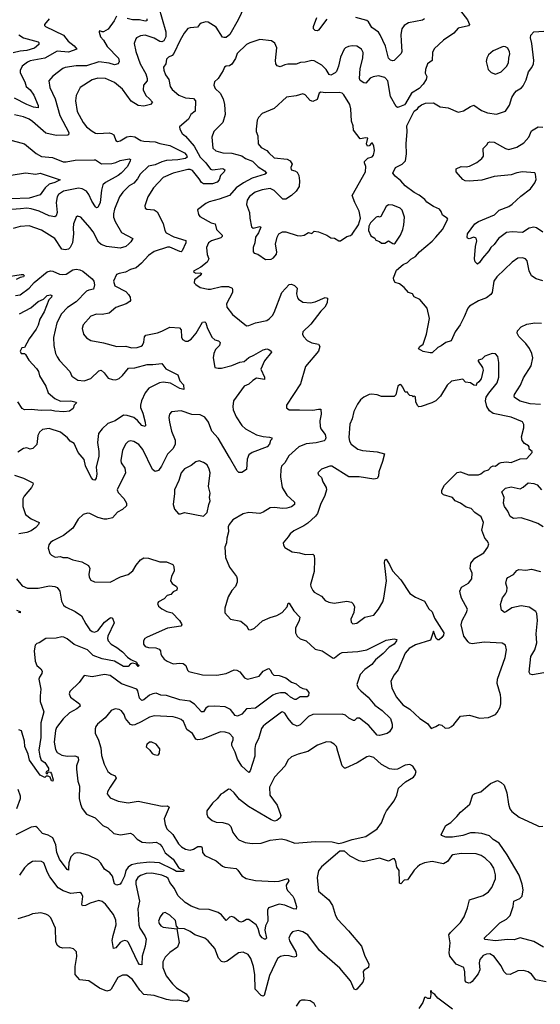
# Model space of a CAD drawing. Extents: x 1771496 to 1971148, y 471553 to 643630.
# Tile 491 of 656: x 1830952 to 1835574, y 616328 to 625066. Entities that reach past the tile are written whole.
import ezdxf

# ---------------------------------------------------------------- set-up
doc = ezdxf.new("R2010")
doc.units = 0

msp = doc.modelspace()

# ---------------------------------------------------------------- linework, layer by layer
at = {"layer": '0CON10XD'}
for points in [[(1832183.3, 625185), (1832248.7, 624958.7), (1832249.6, 624915), (1832232.5, 624877.5), (1832215, 624868.8), (1832195, 624872), (1832145, 624901.6), (1832065, 624930.4), (1832025, 624923.1), (1831988.8, 624905), (1831983.2, 624896.8), (1831968.9, 624855), (1831982.5, 624785), (1832023.1, 624675), (1832070.8, 624585), (1832084.5, 624545), (1832084.4, 624525), (1832051.2, 624485), (1832049.7, 624445), (1832072.1, 624395), (1832104.6, 624364.6), (1832132, 624335), (1832114.3, 624315), (1832055, 624297.6), (1832005, 624304.6), (1831943.1, 624343.1), (1831865, 624450.5), (1831795, 624510.4), (1831715, 624543.8), (1831645, 624546.5), (1831595, 624531.5), (1831489.2, 624465), (1831454.4, 624395), (1831447.5, 624345), (1831462.6, 624252.6), (1831515.5, 624155), (1831545, 624114.4), (1831596.3, 624076.3), (1831625, 624060), (1831645, 624056.5), (1831745, 624060.9), (1831766.9, 624056.9), (1831787.1, 624045), (1831805.8, 623995.8), (1831820, 623985), (1831845, 623990.8), (1831904.6, 624025.4), (1831935, 624032.7), (1831975, 624025.5), (1832028, 623995), (1832055, 623987.7), (1832155, 623983.8), (1832195, 623966.8), (1832285, 623950.9), (1832415.2, 623885.1), (1832432.9, 623865), (1832437.7, 623845), (1832424.1, 623835.9), (1832355, 623824), (1832255, 623815.7), (1832215, 623805.7), (1832155, 623778.4), (1832095, 623765.4), (1832020.5, 623695), (1831996.6, 623653.4), (1831965, 623615.7), (1831925, 623592.5), (1831868.9, 623535), (1831839.5, 623495), (1831792.5, 623385), (1831783.7, 623343.7), (1831785.4, 623315.4), (1831798.5, 623275), (1831855, 623178.1), (1831956.7, 623125), (1831940, 623095), (1831922.2, 623077.8), (1831895, 623053.1), (1831845, 623039.1), (1831723, 623053), (1831675, 623070.6), (1831652, 623092), (1831603.5, 623185), (1831575, 623222.9), (1831495.4, 623315.4), (1831465, 623324), (1831452.5, 623315), (1831429.4, 623255), (1831425.6, 623215), (1831430, 623165), (1831420, 623085), (1831401.4, 623045), (1831385, 623030.8), (1831355, 623024.3), (1831325, 623028.8), (1831264.4, 623125), (1831145, 623197.1), (1831035, 623235.8), (1830955, 623231.9), (1830895.6, 623214.4)], [(1832945, 625177.5), (1832890.8, 625065), (1832817.8, 624935), (1832785, 624908.9), (1832765, 624907.1), (1832752.6, 624912.6), (1832695, 625001.1), (1832625, 625045.6), (1832605, 625047.5), (1832564.4, 625035.6), (1832548.8, 625025), (1832531.2, 624998.8), (1832465, 624995.6), (1832445, 624988.6), (1832413, 624947), (1832378.2, 624885), (1832320.6, 624765), (1832305, 624750), (1832274, 624735), (1832256, 624715), (1832249.2, 624675), (1832230, 624645), (1832230.6, 624619.4), (1832247.2, 624577.2), (1832276.7, 624535), (1832287.3, 624475), (1832305, 624446.4), (1832365, 624396.5), (1832425, 624371.5), (1832495, 624365.6), (1832511.4, 624345), (1832510.8, 624255), (1832471.2, 624225), (1832450.8, 624185), (1832371.2, 624115), (1832372.5, 624095), (1832394, 624055), (1832422.6, 624032.6), (1832501.8, 623945), (1832553.8, 623845), (1832606, 623795), (1832645, 623740.9), (1832665, 623733.9), (1832755, 623745.5), (1832772, 623735), (1832767.5, 623715), (1832736.2, 623685), (1832724.2, 623645.8), (1832703.8, 623625), (1832665, 623611.1), (1832585, 623610), (1832565, 623621.4), (1832546.2, 623655), (1832485, 623726.7), (1832465, 623737.9), (1832445, 623737.3), (1832315, 623704.5), (1832225.8, 623665), (1832140, 623575), (1832090, 623495), (1832063.8, 623415), (1832067.5, 623395), (1832080, 623385), (1832145, 623378), (1832171.3, 623361.3), (1832227, 623257), (1832240.5, 623195), (1832253.1, 623175), (1832319.1, 623139.1), (1832425.8, 623105.8), (1832427.1, 623085), (1832395.4, 623014.6), (1832385, 623007.1), (1832375, 623008.5), (1832285, 623046.8), (1832265, 623048.6), (1832145, 623010.5), (1832097.1, 622975), (1832034.8, 622905.2), (1831985.3, 622864.7), (1831935, 622848.1), (1831890, 622825), (1831835, 622815.3), (1831812, 622805), (1831784.2, 622745), (1831798, 622705), (1831893.1, 622653.1), (1831918.8, 622628.8), (1831933.2, 622603.2), (1831936.7, 622575), (1831931.2, 622565), (1831895.9, 622544.1), (1831805, 622512.7), (1831745, 622462.2), (1831685, 622451.4), (1831635, 622454), (1831585, 622434), (1831515, 622357.5), (1831506, 622325), (1831520, 622275), (1831545, 622243.3), (1831585, 622218.8), (1831695, 622198), (1831815.8, 622165.8), (1831895, 622167.8), (1831945, 622155.7), (1831994.1, 622155.9), (1832031.2, 622168.8), (1832041.7, 622178.3), (1832055.5, 622204.5), (1832059.1, 622250.9), (1832073.3, 622266.7), (1832175, 622286.7), (1832215, 622302.2), (1832285, 622336.5), (1832371.4, 622331.4), (1832384.3, 622315), (1832388, 622248), (1832397.7, 622227.7), (1832425, 622212), (1832443.9, 622213.9), (1832475, 622232), (1832519.5, 622285), (1832575, 622382), (1832595, 622386.2), (1832605.9, 622375.9), (1832616.9, 622335), (1832657.5, 622247.5), (1832685, 622225.6), (1832716.7, 622215), (1832732.5, 622202.5), (1832727.1, 622175), (1832690.9, 622139.1), (1832675.6, 622104.4), (1832669.2, 622065), (1832685, 621981.2), (1832712.7, 621972.7), (1832745, 621974.4), (1832835, 621997.9), (1832905, 622027.7), (1832945, 622033.8), (1832985, 622068), (1833031.8, 622088.2), (1833115, 622136.9), (1833145, 622144.2), (1833165, 622140), (1833185.8, 622125.8), (1833186.7, 622115), (1833125, 622038.1), (1833092.7, 621965), (1833124, 621895), (1833125.9, 621874.1), (1833055, 621884.4), (1833020.8, 621865), (1832985, 621831.9), (1832945, 621814.4), (1832850, 621685), (1832843.5, 621635), (1832848.2, 621605), (1832872.4, 621542.4), (1832925.5, 621465.5), (1832956.6, 621436.6), (1833055, 621380.8), (1833115, 621366), (1833171.2, 621361.2), (1833190, 621355), (1833190, 621345), (1833178.3, 621331.7), (1833171.2, 621298.8), (1833148, 621275), (1833016, 621225), (1832987.5, 621205), (1832970.6, 621165), (1832966.7, 621075), (1832925, 621046.7), (1832898.3, 621048.3), (1832883.2, 621063.2), (1832815, 621182), (1832712.6, 621352.6), (1832657.9, 621415), (1832628.7, 621495), (1832595, 621538.1), (1832555, 621559.1), (1832481.3, 621561.3), (1832385, 621594.3), (1832300, 621585), (1832282, 621565), (1832276, 621535), (1832280.8, 621495), (1832298.6, 621415), (1832333.1, 621335), (1832333.5, 621295), (1832312, 621258), (1832265, 621210.8), (1832211.5, 621105), (1832183.8, 621065), (1832155, 621057.1), (1832131.9, 621075), (1832045, 621251.2), (1832010.8, 621295), (1831965, 621322.5), (1831935, 621327.5), (1831915, 621323.8), (1831895, 621303.3), (1831865, 621247.5), (1831848.6, 621155), (1831854.4, 621135), (1831885.7, 621085), (1831891.9, 621045), (1831816.7, 620895), (1831825, 620869.2), (1831876.9, 620816.9), (1831898.9, 620775), (1831899.1, 620750.9), (1831865, 620718.6), (1831821.4, 620695), (1831775, 620646.9), (1831725, 620633.3), (1831702.6, 620632.6), (1831645, 620650), (1831575, 620684), (1831555, 620688), (1831515, 620676), (1831471.2, 620635), (1831425, 620552.5), (1831340.8, 620489.2), (1831245, 620442), (1831225, 620426), (1831210, 620405), (1831206.2, 620375), (1831220.5, 620330.5), (1831233.3, 620315), (1831266, 620296), (1831315, 620301.2), (1831335, 620293.3), (1831377.5, 620295), (1831424.3, 620274.3), (1831505, 620254.4), (1831563.3, 620223.3), (1831574.3, 620195), (1831565.8, 620145), (1831567.7, 620117.7), (1831582.3, 620092.3), (1831615, 620078), (1831755, 620074.4), (1831848, 620122), (1831915, 620143.5), (1831955.7, 620175), (1831985.8, 620225), (1832025, 620273.8), (1832055, 620292), (1832095, 620288.6), (1832195, 620255.8), (1832255, 620256.2), (1832311.2, 620231.2), (1832321.2, 620215), (1832322, 620175), (1832300, 620125), (1832290.8, 620085), (1832305, 620064), (1832345, 620036.7), (1832350, 620025), (1832345.9, 620004.1), (1832315, 619988.8), (1832293.5, 619966.5), (1832260, 619955), (1832234.2, 619925.8), (1832185, 619901.2), (1832176, 619885), (1832183.1, 619863.1), (1832215, 619836.7), (1832257.5, 619815), (1832305, 619801.2), (1832370.8, 619735), (1832390, 619705), (1832391.2, 619695), (1832382.5, 619685), (1832265, 619666.2), (1832083.2, 619586.8), (1832063.8, 619575), (1832051.2, 619555), (1832052, 619525), (1832065, 619504), (1832094.2, 619494.2), (1832161.7, 619491.7), (1832189.3, 619479.3), (1832202, 619465), (1832205.7, 619435), (1832215.7, 619415), (1832235, 619391.4), (1832260, 619375), (1832315, 619350.6), (1832375, 619357.1), (1832402.2, 619352.2), (1832426.1, 619336.1), (1832442.2, 619295), (1832455, 619282.5), (1832575, 619253.2), (1832701.5, 619248.5), (1832785, 619263.2), (1832854.7, 619295.3), (1832880, 619295), (1832905, 619278.9), (1832949.2, 619225), (1832975, 619214.4), (1833078.3, 619241.7), (1833114.1, 619285.9), (1833155, 619306.7), (1833165, 619307.5), (1833175.7, 619295.7), (1833193.4, 619263.4), (1833208.7, 619248.7), (1833255, 619245.6), (1833315.8, 619225.8), (1833365, 619188), (1833405, 619171.2), (1833435, 619146.2), (1833465, 619130), (1833495, 619123.8), (1833518, 619095), (1833516.7, 619065), (1833505, 619058), (1833442.4, 619057.6), (1833405.8, 619034.2), (1833395, 619033.9), (1833355, 619052.7), (1833329, 619079), (1833305, 619091.6), (1833267.3, 619092.7), (1833225, 619083.4), (1833199.3, 619070.7), (1833045, 618957.1), (1832965, 618949.4), (1832925, 618904.4), (1832885, 618884), (1832865, 618892), (1832825, 618946), (1832775, 618968.1), (1832685, 618975.5), (1832625, 618971.9), (1832605, 618957.5), (1832585, 618924.2), (1832565, 618924.4), (1832505, 618993.1), (1832462, 619018), (1832375, 619031.3), (1832255, 619069.7), (1832205, 619071.8), (1832165, 619088.2), (1832135, 619084.6), (1832105, 619071.5), (1832055, 619031.4), (1832035, 619025.8), (1832015, 619046.2), (1832000.7, 619110.7), (1831992, 619125), (1831855, 619173.3), (1831755, 619247.5), (1831705, 619255.5), (1831595, 619235.6), (1831525, 619246.7), (1831480, 619185), (1831396.7, 619105), (1831391.2, 619085), (1831403.3, 619055), (1831484, 618995), (1831488.6, 618975), (1831460.9, 618949.1), (1831395, 618914.4), (1831338.1, 618861.9), (1831277.5, 618785), (1831269.1, 618759.1), (1831258.5, 618655), (1831269.1, 618589.1), (1831284, 618564), (1831325, 618538.5), (1831375, 618530.8), (1831443.1, 618533.1), (1831465, 618525.8), (1831471.4, 618515), (1831473.3, 618495), (1831457.5, 618445), (1831455.6, 618415), (1831467.9, 618307.9), (1831482.5, 618265), (1831480.9, 618155), (1831491.1, 618105), (1831507.3, 618065), (1831544.4, 618014.4), (1831622.8, 617982.8), (1831689.1, 617915), (1831733.5, 617893.5), (1831789.2, 617845), (1831848.5, 617831.5), (1831936.9, 617846.9), (1831956.7, 617836.7), (1831996.2, 617795), (1832038.3, 617768.3), (1832105, 617760.5), (1832165, 617767.5), (1832195, 617750.9), (1832215.7, 617725.7), (1832242.6, 617672.6), (1832314.2, 617615), (1832361.5, 617541.5), (1832379.5, 617529.5), (1832406.7, 617525), (1832410, 617515), (1832405, 617507.5), (1832345, 617505.6), (1832315.4, 617525.4), (1832193.6, 617583.6), (1832105, 617589.2), (1831995, 617578.2), (1831944.7, 617565.3), (1831915, 617545.5), (1831894, 617516), (1831881.6, 617465), (1831855, 617412), (1831843.3, 617395), (1831815, 617386), (1831795, 617396.7), (1831776.8, 617466.8), (1831751.2, 617495), (1831705, 617527.5), (1831671.7, 617581.7), (1831645, 617610), (1831565, 617647.9), (1831495, 617669.2), (1831465, 617672.3), (1831434.7, 617665.3), (1831405, 617635.6), (1831388.6, 617585), (1831386.4, 617533.6), (1831385, 617520), (1831375, 617524.3), (1831305, 617615.7), (1831282.9, 617675), (1831272.1, 617745), (1831245, 617804.2), (1831205, 617828.6), (1831153.4, 617843.4), (1831111.2, 617895), (1831095, 617905.8), (1831055, 617900.5), (1830917.9, 617832.1)], [(1834865, 625143.8), (1834926.4, 625065), (1834945.6, 625024.4), (1834935, 625013.1), (1834845, 624990), (1834805, 624947.3), (1834714.7, 624885.3), (1834631.2, 624808.8), (1834617.5, 624775), (1834613.1, 624705), (1834573.5, 624675), (1834553.7, 624625), (1834552.6, 624592.6), (1834566.8, 624563.2), (1834561.2, 624535), (1834535, 624493.3), (1834497.5, 624455), (1834431.2, 624415), (1834377.8, 624322.2), (1834368.2, 624311.8), (1834325, 624292.2), (1834305, 624288.6), (1834295.5, 624295.5), (1834244.6, 624384.6), (1834219.4, 624525), (1834195, 624554.3), (1834137.3, 624567.3), (1834089.5, 624560.5), (1834063.6, 624546.4), (1834025, 624504), (1834007.3, 624507.3), (1833975, 624526.7), (1833968.6, 624545), (1833973.6, 624633.6), (1833998.1, 624725), (1834000.8, 624775), (1833985, 624806.2), (1833945, 624831.2), (1833905, 624834), (1833872.5, 624827.5), (1833845, 624816.7), (1833832.5, 624805), (1833800.8, 624735), (1833782.2, 624655), (1833763.8, 624606.2), (1833754, 624595), (1833715, 624574.6), (1833698.7, 624578.7), (1833673.6, 624625), (1833635, 624663.5), (1833565, 624701.9), (1833544.2, 624704.2), (1833485, 624688.6), (1833445, 624687.5), (1833405, 624672), (1833332.5, 624672.5), (1833305, 624667.1), (1833265, 624648.6), (1833237.6, 624657.6), (1833227.1, 624675), (1833222.9, 624705), (1833235.7, 624815.7), (1833218.1, 624858.1), (1833188.3, 624878.3), (1833085, 624891.4), (1832995, 624861.9), (1832966, 624845), (1832881.9, 624765), (1832867.3, 624722.7), (1832835, 624671.2), (1832815, 624658), (1832785, 624653.8), (1832770, 624645), (1832758.8, 624615), (1832715, 624546), (1832681.2, 624515), (1832675.6, 624485), (1832688.1, 624455), (1832733, 624413), (1832757.1, 624365), (1832769.2, 624315), (1832777.5, 624225), (1832755.4, 624154.6), (1832676.2, 624075), (1832658, 624025), (1832665.5, 623925), (1832692.7, 623902.7), (1832754.2, 623884.2), (1832835, 623883.2), (1832925, 623858.9), (1832957.5, 623835), (1833019.9, 623809.9), (1833069.3, 623759.3), (1833125.6, 623725), (1833142.5, 623705), (1833132, 623695), (1833015, 623659.3), (1832940, 623620), (1832874.6, 623575), (1832815, 623507.1), (1832723, 623473), (1832635, 623450.6), (1832605, 623435.7), (1832531.7, 623378.3), (1832538.3, 623338.3), (1832550.3, 623320.3), (1832653.3, 623265), (1832686.2, 623255), (1832698.9, 623205), (1832750, 623155), (1832748.3, 623141.7), (1832738.3, 623131.7), (1832655.3, 623104.7), (1832626.9, 623085), (1832610.8, 623045), (1832616.7, 622983.3), (1832631.1, 622945), (1832617.5, 622915), (1832559.7, 622870.3), (1832493.8, 622835), (1832498.8, 622825), (1832515, 622815.8), (1832555, 622820), (1832567.5, 622815), (1832553.3, 622795), (1832502.7, 622757.3), (1832502.3, 622732.3), (1832515, 622716.7), (1832555, 622691.2), (1832624.2, 622674.2), (1832645, 622674.4), (1832745, 622699.5), (1832805, 622697.8), (1832838, 622685), (1832842.7, 622672.7), (1832840, 622645), (1832788, 622545), (1832790, 622515), (1832840.3, 622450.3), (1832965, 622348.8), (1832985, 622351.2), (1833045, 622377.5), (1833145, 622398), (1833167.9, 622412.1), (1833195, 622441.2), (1833210.7, 622469.3), (1833278.9, 622645), (1833345, 622716.5), (1833365, 622719.3), (1833392.9, 622707.1), (1833414.1, 622685), (1833408.9, 622635), (1833417.6, 622597.6), (1833425.8, 622585), (1833465, 622559.4), (1833535, 622553.3), (1833575, 622563.5), (1833665, 622602), (1833686, 622595), (1833681.4, 622555), (1833660.8, 622515), (1833625, 622480.6), (1833537.5, 622365), (1833466.7, 622295), (1833464.1, 622274.1), (1833471.2, 622255), (1833505, 622219.2), (1833545, 622198.1), (1833605, 622185.7), (1833617.1, 622165), (1833603.3, 622125), (1833490.6, 621989.4), (1833445.5, 621835), (1833321.2, 621645), (1833321.7, 621621.7), (1833344.2, 621604.2), (1833435.8, 621604.2), (1833555, 621600.8), (1833605, 621611.4), (1833625, 621610), (1833629.4, 621565), (1833616.7, 621505), (1833618.1, 621455), (1833624.7, 621434.7), (1833662.9, 621385), (1833669.2, 621355), (1833665, 621337.5), (1833655, 621330), (1833585, 621310.7), (1833495, 621301.2), (1833428.8, 621275), (1833342, 621195), (1833306, 621135), (1833276.9, 621103.1), (1833269.4, 621075), (1833268.3, 621008.3), (1833283.1, 620915), (1833325, 620845.8), (1833392.5, 620785), (1833390.8, 620765), (1833366, 620744), (1833325, 620732.1), (1833285, 620729.6), (1833215, 620737.1), (1833175, 620733.3), (1833114, 620695), (1833085, 620684.5), (1832985, 620692.5), (1832935, 620682), (1832845, 620628), (1832811.2, 620585), (1832803.8, 620565), (1832805, 620520), (1832790, 620465), (1832788, 620425), (1832774.2, 620385), (1832780, 620295), (1832815, 620207.5), (1832876.2, 620125), (1832883.6, 620103.6), (1832883.8, 620075), (1832868.8, 620035), (1832835, 620000), (1832803.8, 619945), (1832773.3, 619845), (1832773.9, 619803.9), (1832822.5, 619745), (1832915, 619730), (1832965, 619687.5), (1832982.5, 619655), (1833005, 619651.2), (1833036.7, 619665), (1833108.7, 619731.3), (1833175, 619761.9), (1833235, 619778.1), (1833283.6, 619806.4), (1833326.2, 619855), (1833335, 619887.5), (1833343, 619887), (1833385, 619820), (1833439.2, 619765), (1833434.4, 619735), (1833399.4, 619665), (1833400, 619625), (1833414, 619595), (1833443.2, 619573.2), (1833495, 619553.8), (1833575, 619481.2), (1833636.4, 619466.4), (1833735, 619399.2), (1833747.2, 619402.8), (1833790.5, 619439.5), (1833815, 619450), (1833955, 619460.5), (1834035, 619474), (1834205, 619559.2), (1834275, 619571.4), (1834300, 619565), (1834298.6, 619555), (1834275, 619525.6), (1834232.4, 619497.6), (1834179.6, 619440.4), (1834109.5, 619385), (1834077.4, 619342.6), (1834015, 619299.2), (1833975.4, 619255), (1833944.5, 619165), (1833956.4, 619135), (1833979.9, 619109.9)], [(1831811.4, 625098.6), (1831790.8, 625055), (1831736.4, 624983.6), (1831695, 624958.8), (1831685, 624957.5), (1831665, 624968.8), (1831657.5, 624965), (1831656.7, 624955), (1831669.2, 624915), (1831696.7, 624885), (1831727.7, 624827.7), (1831828.9, 624725), (1831836.7, 624695), (1831826.2, 624675), (1831795, 624664.4), (1831745, 624680.8), (1831655, 624693.4), (1831545, 624656.7), (1831453.8, 624656.2), (1831357.2, 624642.8), (1831335, 624634.3), (1831246, 624565), (1831210.8, 624525), (1831221.1, 624465), (1831268.2, 624365), (1831309.2, 624215), (1831387.5, 624065), (1831386.2, 624045), (1831377.8, 624042.2), (1831275, 624039.7), (1831185, 624060), (1831065, 624164.4), (1831035, 624183.5), (1830985, 624203.5), (1830905, 624223.3)], [(1831212.9, 625075), (1831172.5, 625025), (1831172, 625015), (1831181.2, 625005), (1831340.5, 624930.5), (1831381.5, 624875), (1831434.7, 624834.7), (1831460, 624805), (1831385, 624777.4), (1831285, 624786.7), (1831176.4, 624723.6), (1831045, 624700), (1831020.9, 624689.1), (1830975.3, 624654.7), (1830955.5, 624615), (1830956.4, 624595), (1830997.3, 624515), (1831009.5, 624475), (1831045.2, 624445.2), (1831077, 624397), (1831116.7, 624305), (1831116.7, 624285), (1831075, 624289.3), (1831015, 624312.7), (1830905, 624370.9)], [(1832080.5, 625075), (1832080, 625055), (1832065, 625053.1), (1832015, 625066.2), (1831955, 625065.4), (1831906.2, 625076.2)], [(1833679.9, 625070.1), (1833605, 624972.5), (1833595, 624967.5), (1833575, 624971.4), (1833560.8, 624985), (1833560, 625005), (1833591.4, 625085)], [(1834546.2, 625075), (1834526.8, 625063.2), (1834405, 625039.2), (1834365.6, 625014.4), (1834344.3, 624985), (1834335.7, 624935), (1834338.6, 624875), (1834343.3, 624785), (1834338.1, 624765), (1834276.3, 624703.7), (1834265, 624701.1), (1834245, 624707.8), (1834225.8, 624725), (1834200.1, 624830.1), (1834153.2, 624933.2), (1834137.7, 624955), (1834076.9, 624996.9), (1834048.1, 625048.1), (1834035, 625060.5), (1833935, 625086.4)], [(1835595, 622749.2), (1835536.1, 622766.1), (1835495, 622793.3), (1835475, 622837.5), (1835457.5, 622925), (1835443.2, 622943.2), (1835414.2, 622954.2), (1835375, 622948.6), (1835324.6, 622915.4), (1835187.1, 622785), (1835160, 622745), (1835145.5, 622645), (1835135, 622628.6), (1835095, 622598.9), (1835025, 622570), (1834945, 622522.9), (1834928.9, 622505), (1834899.1, 622429.1), (1834860.9, 622359.1), (1834816.7, 622295), (1834783.8, 622216.2), (1834735, 622202.5), (1834695, 622172), (1834665, 622158), (1834615, 622110.8), (1834595, 622109.2), (1834535, 622120.8), (1834493.8, 622145), (1834503.3, 622165), (1834532.7, 622187.3), (1834564.3, 622275), (1834590, 622415), (1834570, 622505), (1834503, 622583), (1834455, 622607.5), (1834440, 622635), (1834405, 622646.7), (1834365, 622691.2), (1834325, 622721.2), (1834284.5, 622734.5), (1834273.8, 622753.8), (1834271.3, 622775), (1834297.1, 622845), (1834355.8, 622895), (1834395, 622910.9), (1834425, 622940), (1834466.4, 622963.6), (1834500, 623005), (1834615, 623101.9), (1834645.6, 623135), (1834704.2, 623205), (1834752.5, 623295), (1834747.5, 623305), (1834705, 623332.5), (1834693.8, 623365), (1834678.8, 623385), (1834625, 623409.5), (1834567, 623447), (1834549.5, 623469.5), (1834499.1, 623509.1), (1834455, 623531.9), (1834375, 623590.8), (1834335.2, 623635.2), (1834285, 623676.7), (1834265.6, 623705), (1834289.2, 623755), (1834348.8, 623785), (1834377, 623813), (1834385.6, 623875), (1834381.5, 623965), (1834393.1, 624075), (1834388.6, 624125), (1834454.5, 624255.5), (1834484.6, 624275.4), (1834496.8, 624293.2), (1834519.7, 624310.3), (1834555, 624324.2), (1834625, 624328), (1834685, 624292), (1834755, 624283.8), (1834845, 624246.7), (1834891.7, 624258.3), (1834955, 624297.5), (1834985, 624308.8), (1835050.8, 624260.8), (1835105, 624240.4), (1835185, 624228.1), (1835265, 624254), (1835300.7, 624309.3), (1835320.8, 624375), (1835344.3, 624415), (1835362, 624435), (1835407, 624463), (1835420.2, 624479.8), (1835446.7, 624533.3), (1835467.5, 624605), (1835499.1, 624640.9), (1835514.3, 624675), (1835517.1, 624705), (1835498.8, 624855), (1835486.7, 624905), (1835489.7, 624930.3), (1835515, 624960), (1835605, 624965.6)], [(1830945, 624932.5), (1830985.3, 624905.3), (1831115, 624869.4), (1831122.9, 624862.9), (1831121.1, 624845), (1831085, 624814.2), (1831015, 624792.9), (1830955, 624788), (1830895, 624773.5)], [(1835175, 624584), (1835226, 624605), (1835275, 624651.2), (1835292, 624685), (1835292.9, 624725), (1835304.2, 624764.2), (1835301.7, 624781.7), (1835285, 624813.3), (1835265, 624826.7), (1835245, 624828), (1835155, 624789.2), (1835113.8, 624755), (1835098.8, 624725), (1835094, 624695), (1835110, 624625), (1835137.7, 624597.7), (1835175, 624584)], [(1833135, 622937.5), (1833185, 622942.5), (1833206.4, 622953.6), (1833233.3, 622985), (1833236, 623005), (1833224.1, 623074.1), (1833238, 623135), (1833253.8, 623165), (1833285, 623183.8), (1833315, 623182.5), (1833415, 623150.8), (1833445, 623147.5), (1833477.3, 623152.7), (1833515, 623176.7), (1833545, 623170), (1833565, 623190), (1833605, 623182.5), (1833680, 623155), (1833715, 623130), (1833747, 623127), (1833785, 623102.5), (1833800, 623105), (1833855, 623143.3), (1833889.7, 623150.3), (1833905, 623163.8), (1833960, 623245), (1833978, 623305), (1833966.6, 623366.6), (1833926.2, 623445), (1833904.2, 623505), (1834020.9, 623715), (1834024.7, 623764.7), (1834012.2, 623795), (1834013.2, 623806.8), (1834042.5, 623837.5), (1834081.4, 623848.6), (1834094, 623865), (1834101.2, 623905), (1834096.7, 623945), (1834085, 623970), (1834075, 623970), (1834055, 623947.5), (1834040, 623945), (1834031.2, 623965), (1834042.5, 624015), (1834025, 624019.2), (1833975, 624010), (1833916.7, 624085), (1833913.3, 624125), (1833898.1, 624165), (1833891.2, 624275), (1833883.1, 624313.1), (1833830.9, 624400.9), (1833815, 624414), (1833788.3, 624421.7), (1833665.9, 624415.9), (1833625, 624423.3), (1833610, 624415), (1833592, 624358), (1833555, 624340.8), (1833529.7, 624349.7), (1833485, 624400), (1833465, 624408), (1833405, 624391.4), (1833321.2, 624378.8), (1833212.3, 624277.7), (1833105.8, 624234.2), (1833071.2, 624198.8), (1833061.2, 624175), (1833052.5, 624095), (1833052.5, 624075), (1833065.7, 624035), (1833067.8, 623965), (1833095, 623932.9), (1833145, 623904.3), (1833165, 623884.3), (1833211.2, 623841.2), (1833328, 623828), (1833354.2, 623815), (1833371.4, 623785), (1833359.5, 623755), (1833363.1, 623735), (1833395.8, 623725.8), (1833415, 623713.3), (1833429.2, 623685), (1833435.8, 623635), (1833432.9, 623585), (1833405.3, 623545), (1833363.8, 623505), (1833315, 623472.9), (1833288.8, 623475), (1833211.3, 623551.3), (1833175, 623568.1), (1833105, 623555.5), (1833043.8, 623535), (1832992.4, 623497.6), (1832972.5, 623465), (1832966.2, 623425), (1832992.5, 623355), (1832994.3, 623305), (1833008.7, 623228.7), (1833025, 623216.9), (1833082.5, 623232.5), (1833092.5, 623225), (1833073.1, 623175), (1833046.2, 623135), (1833040, 623085), (1833023.3, 623045), (1833023.8, 623005), (1833035, 622993.3), (1833066.1, 622986.1), (1833135, 622937.5)], [(1835595, 623181.4), (1835539.2, 623219.2), (1835515, 623226.2), (1835474, 623215), (1835415, 623179.1), (1835325, 623184.5), (1835273.3, 623176.7), (1835201.9, 623125), (1835165, 623072), (1835134.4, 623045.6), (1835115.8, 623015), (1835059.7, 622950.3), (1835035, 622911.2), (1835015, 622897.5), (1834996.4, 622916.4), (1834990, 622945), (1834997.7, 623052.3), (1835008.8, 623105), (1835005, 623128), (1834985, 623135.7), (1834942, 623122), (1834926.7, 623126.7), (1834923.3, 623135), (1834928, 623165), (1834993.6, 623255), (1835025, 623274.7), (1835168, 623335), (1835207.5, 623375), (1835295, 623407.8), (1835325, 623428.5), (1835400.5, 623499.5), (1835485.5, 623565), (1835525, 623617.5), (1835536.9, 623646.9), (1835532, 623695), (1835525, 623708), (1835415, 623716), (1835365, 623707.5), (1835315, 623688.2), (1835165, 623675.2), (1835055, 623643.2), (1834945, 623632.3), (1834907.4, 623637.4), (1834887.4, 623647.4), (1834826.2, 623715), (1834826.4, 623743.6), (1834870, 623765), (1834915, 623760.5), (1834943.7, 623766.3), (1835010, 623800), (1835055, 623834), (1835069.2, 623855), (1835067, 623923), (1835098.8, 623955), (1835112.3, 623977.7), (1835126.1, 623983.9), (1835165, 623980), (1835264.1, 623924.1), (1835295, 623914), (1835364.2, 623935.8), (1835426, 623975), (1835472, 624025), (1835495, 624080), (1835555, 624116), (1835595, 624112)], [(1830853.8, 624003.8), (1830994, 623965), (1831098.6, 623878.6), (1831145, 623851.5), (1831243.8, 623843.8), (1831337.5, 623805), (1831365, 623804.5), (1831445, 623818.9), (1831612.6, 623822.6), (1831625, 623821.9), (1831678.3, 623788.3), (1831771.2, 623791.2), (1831805, 623798), (1831845, 623817.7), (1831925, 623831.2), (1831936.1, 623826.1), (1831933.8, 623815), (1831908.5, 623765), (1831851.9, 623705), (1831825, 623682.9), (1831715, 623622.7), (1831690.5, 623599.5), (1831677.3, 623555), (1831666, 623444), (1831645, 623399.2), (1831635, 623397.5), (1831625, 623405.8), (1831593.8, 623455), (1831567.4, 623515), (1831545, 623544.7), (1831506.7, 623566.7), (1831475, 623572.4), (1831342, 623545), (1831295.6, 623515), (1831283.8, 623495), (1831276.1, 623445), (1831284.7, 623355), (1831275, 623326), (1831265, 623315.8), (1831215, 623326.4), (1831125, 623366.8), (1831055, 623387.3), (1831015, 623394.7), (1830958.7, 623388.7), (1830845, 623377.8)], [(1830877.9, 623687.9), (1831005, 623706), (1831095, 623696.2), (1831135, 623704.6), (1831312.5, 623645), (1831265, 623621.9), (1831213, 623607), (1831176.9, 623573.1), (1831135, 623513.1), (1831036.8, 623483.2), (1830875, 623477.3)], [(1834275, 623076), (1834285, 623084), (1834331.5, 623155), (1834353.5, 623205), (1834363.5, 623245), (1834366.7, 623315), (1834346.9, 623375), (1834328.6, 623395), (1834265, 623419.6), (1834225, 623424.4), (1834205, 623410), (1834159.2, 623320.8), (1834145, 623313.3), (1834135, 623318.8), (1834117.5, 623315), (1834066.7, 623265), (1834051.2, 623235), (1834050, 623195), (1834068.8, 623148.8), (1834105, 623126.7), (1834115, 623110), (1834145, 623098.8), (1834165, 623083.3), (1834195, 623083.8), (1834225, 623103.8), (1834265, 623079.2), (1834275, 623076)], [(1830815, 622781.2), (1830965.7, 622805.7), (1830983.9, 622803.9), (1830991.2, 622795), (1830985.5, 622784.5), (1830955, 622777.1), (1830920.6, 622759.4)], [(1830915, 622618.9), (1830955, 622623.3), (1831035, 622684.2), (1831080, 622735), (1831195, 622828), (1831225, 622837.1), (1831245, 622835.7), (1831305, 622806.9), (1831335, 622804.3), (1831365, 622809.2), (1831424.4, 622845.6), (1831455, 622851.5), (1831485, 622847.7), (1831514, 622835), (1831595, 622768.1), (1831611.1, 622745), (1831616.3, 622713.7), (1831607.5, 622675), (1831565, 622667.3), (1831546.4, 622656.4), (1831455, 622562.9), (1831377.7, 622512.3), (1831322.2, 622455), (1831281.1, 622375), (1831253.1, 622245), (1831254.4, 622175), (1831270.5, 622105), (1831283.5, 622075), (1831305, 622042.9), (1831396, 621945), (1831415, 621903.8), (1831467.1, 621867.1), (1831525, 621861.9), (1831585, 621882.2), (1831655, 621950), (1831675, 621955.8), (1831703.4, 621933.4), (1831736.2, 621885), (1831775, 621872.2), (1831805, 621870.8), (1831835, 621883.3), (1831865, 621907.3), (1831916.9, 621973.1), (1831975, 621976), (1832083.8, 622005), (1832132.7, 622007.3)], [(1830950.8, 622455), (1831051.8, 622508.2), (1831115, 622566.5), (1831162.6, 622587.4), (1831195, 622620), (1831225, 622625.7), (1831237.3, 622617.3), (1831236, 622605), (1831211.1, 622578.9), (1831170, 622475), (1831130.7, 622409.3), (1831115.9, 622355), (1831098.8, 622321.2), (1831035, 622234.3), (1830995, 622157.5), (1830972.5, 622155), (1830956.2, 622125), (1830965, 622103.3), (1830995, 622103.3), (1831005, 622094), (1831034.7, 622044.7), (1831102.2, 621972.2), (1831118.6, 621945), (1831129.4, 621905), (1831183.1, 621813.1), (1831205.6, 621755), (1831265, 621704), (1831315, 621679.7), (1831405.3, 621685.3), (1831453, 621673), (1831457.5, 621665), (1831436.7, 621645), (1831427.5, 621615), (1831395, 621593.3), (1831345, 621585.6), (1831265, 621590.8), (1831225, 621600), (1831142.6, 621597.4), (1831055, 621608.1), (1830995, 621602.9), (1830975, 621615.7), (1830935, 621674.5)], [(1835575, 621650.5), (1835485, 621656.5), (1835395, 621681.1), (1835345, 621713.8), (1835340.6, 621725), (1835345, 621741.2), (1835396.9, 621823.1), (1835423.4, 621886.6), (1835491.9, 621995), (1835506.9, 622065), (1835497.8, 622105), (1835477.3, 622147.3), (1835445, 622192.9), (1835383.1, 622255), (1835368.1, 622285), (1835371.1, 622305), (1835405, 622340.6), (1835455, 622365.6), (1835525, 622377.1), (1835585, 622373.1)], [(1834605, 618776.2), (1834647.5, 618792.5), (1834675, 618812.5), (1834700, 618805), (1834728.3, 618778.3), (1834765, 618782.5), (1834785, 618792.5), (1834805, 618812.5), (1834865, 618886.7), (1834945, 618893.8), (1835035, 618868), (1835115, 618873.8), (1835175, 618900), (1835190.7, 618919.3), (1835216.1, 618963.9), (1835223.3, 618995), (1835224, 619045), (1835220.8, 619075), (1835191.4, 619175), (1835192.5, 619215), (1835262.5, 619405), (1835273.8, 619475), (1835265.8, 619515.8), (1835235, 619533.8), (1835075, 619543.5), (1834968.3, 619528.3), (1834945, 619534.2), (1834932, 619545), (1834896.1, 619596.1), (1834872, 619695), (1834878.8, 619735), (1834918.8, 619805), (1834926.1, 619836.1), (1834875, 619933.3), (1834864.2, 619965.8), (1834859.2, 619995), (1834875, 620030), (1834935, 620066.2), (1834966, 620105), (1834969.2, 620155), (1834952.5, 620195), (1834955.6, 620244.4), (1834991.5, 620288.5), (1835071.4, 620335), (1835107.5, 620385), (1835115.8, 620415), (1835102.3, 620442.3), (1835082, 620465), (1835055.8, 620535), (1835070, 620605), (1835048.8, 620655), (1834993.6, 620693.6), (1834958.7, 620728.7), (1834915, 620741.2), (1834865, 620776.2), (1834817.5, 620797.5), (1834795, 620826.7), (1834715, 620848.8), (1834700, 620865), (1834698.8, 620891.2), (1834724.2, 620935), (1834835, 621048), (1834865, 621054), (1834935, 621028), (1835025, 621025.8), (1835045.4, 621034.6), (1835075, 621060), (1835115, 621072.5), (1835138.3, 621098.3), (1835155, 621105.8), (1835175, 621104.2), (1835207.9, 621132.1), (1835225, 621138.1), (1835275, 621141.5), (1835315, 621136.1), (1835395, 621168.6), (1835455, 621173.5), (1835502.5, 621225), (1835502.5, 621235), (1835473.9, 621253.9), (1835476.2, 621275), (1835470, 621285), (1835432, 621305), (1835411.2, 621331.2), (1835407.5, 621365), (1835428, 621445), (1835426, 621475), (1835415, 621496.7), (1835315, 621538.6), (1835155, 621571.8), (1835121.9, 621595), (1835097.8, 621635), (1835088.6, 621685), (1835094.2, 621715), (1835116.6, 621753.4), (1835192, 621845), (1835206.8, 621893.2), (1835205.8, 622025), (1835197.8, 622077.8), (1835175, 622102), (1835147, 622103), (1835080.5, 622079.5), (1835055, 622053.3), (1835022.5, 622045), (1835022.5, 622035), (1835061.2, 621981.2), (1835065.9, 621955.9), (1835050, 621880), (1835028.9, 621851.1), (1835007.5, 621835), (1835005, 621820), (1834985, 621822.5), (1834955, 621843.3), (1834908.9, 621848.9), (1834885, 621876.2), (1834785, 621857.1), (1834746.6, 621823.4), (1834686.9, 621725), (1834645, 621682.9), (1834610, 621665), (1834515, 621634.3), (1834495, 621632), (1834483, 621643), (1834468, 621675), (1834465, 621720), (1834455, 621726.7), (1834445, 621720), (1834437, 621727), (1834415, 621730), (1834400, 621745), (1834395, 621760), (1834375, 621760), (1834353.3, 621805), (1834335, 621827.5), (1834323, 621827), (1834310, 621815), (1834291.7, 621738.3), (1834275, 621722.5), (1834165, 621722), (1834125, 621738), (1834075, 621742.5), (1834055, 621739.2), (1834007.5, 621715), (1833978.3, 621691.7), (1833950, 621655), (1833919.5, 621590.5), (1833904, 621525), (1833884.3, 621475.7), (1833872.7, 621357.3), (1833879.2, 621325), (1833895, 621300), (1833955, 621256.2), (1833996.4, 621243.6), (1834125, 621230.8), (1834190, 621215), (1834172.9, 621145), (1834139.2, 621055), (1834136.2, 621015), (1834126.7, 620995), (1834095, 620989.2), (1833965, 621009.2), (1833875, 621010.8), (1833723, 621103), (1833705, 621103.3), (1833631.2, 621078.8), (1833597.5, 621045), (1833605, 621027.5), (1833632.5, 621005), (1833643.3, 620965), (1833672, 620915), (1833675.8, 620895), (1833660.6, 620845), (1833621.9, 620765), (1833597.1, 620685), (1833579.1, 620660.9), (1833511.3, 620598.7), (1833475, 620574.2), (1833385, 620531.2), (1833353.3, 620505), (1833335, 620477.5), (1833292.5, 620425), (1833293, 620403), (1833305, 620382.5), (1833370, 620345), (1833435, 620336.2), (1833485, 620320), (1833553.8, 620323.8), (1833565, 620312.5), (1833569.5, 620275), (1833565, 620170), (1833534.4, 620055), (1833535.7, 620035), (1833555, 620001.2), (1833567, 619987), (1833630.3, 619950.3), (1833665, 619912), (1833695, 619897.1), (1833745, 619889.4), (1833855, 619907.5), (1833897.3, 619897.3), (1833912.3, 619882.3), (1833924, 619855), (1833918.8, 619805), (1833892, 619745), (1833895, 619720), (1833910, 619705), (1833945, 619710), (1834015, 619763.3), (1834095, 619781.2), (1834137.5, 619835), (1834175, 619898.8), (1834185, 619932.5), (1834206.9, 620086.9), (1834203.9, 620143.9), (1834191.4, 620245), (1834195, 620270), (1834205, 620277.5), (1834235, 620232), (1834262.2, 620175), (1834334.4, 620095), (1834414.3, 619975), (1834465, 619941.9), (1834545, 619906.2), (1834585, 619836.7), (1834615, 619812.5), (1834633.3, 619755), (1834716.4, 619623.6), (1834713.3, 619605), (1834700, 619585), (1834675, 619563.3), (1834665, 619563.3), (1834648.8, 619575), (1834625, 619640), (1834599.7, 619560.3), (1834465, 619519.5), (1834408.6, 619485), (1834374.6, 619445.4), (1834312.4, 619297.6), (1834277, 619253), (1834246.2, 619195), (1834254.3, 619135), (1834295.7, 619055), (1834352.9, 618985), (1834416.9, 618946.9), (1834503.6, 618863.6), (1834571.7, 618821.7), (1834605, 618776.2)], [(1832132.7, 622007.3), (1832215, 622013.8), (1832248.6, 621968.6), (1832355.6, 621915.6), (1832375, 621860), (1832406.7, 621825), (1832410, 621785), (1832375, 621793.5), (1832289.8, 621839.8), (1832225, 621850.4), (1832192, 621845), (1832100, 621795), (1832065, 621754.2), (1832033.5, 621685), (1832023.8, 621645), (1832023.3, 621625), (1832045.3, 621575), (1832067.1, 621495), (1832070, 621465), (1832065, 621456.2), (1832037.5, 621465), (1831999.1, 621509.1), (1831964.8, 621534.8), (1831905, 621554.6), (1831875, 621555.5), (1831800, 621505), (1831735, 621481.9), (1831683.4, 621436.6), (1831651.8, 621395), (1831642.7, 621315), (1831656.2, 621235), (1831656.2, 621193.8), (1831632.5, 621095), (1831636.7, 621035), (1831632.2, 620997.8), (1831619.3, 620980.7), (1831605, 620982.2), (1831585.5, 621005), (1831537.4, 621107.4), (1831523.4, 621163.4), (1831472.5, 621225), (1831436.7, 621305), (1831400.8, 621325), (1831376, 621355), (1831315, 621405.7), (1831215, 621437.1), (1831155, 621429.4), (1831129.2, 621405), (1831114.3, 621375), (1831104.4, 621295.6), (1831070, 621260), (1831045.7, 621254.3), (1831015, 621265.4), (1830985, 621260.8), (1830935, 621229.2)], [(1832585, 620660), (1832615.9, 620694.1), (1832630, 620765), (1832643.8, 620795), (1832635.8, 620825), (1832641.9, 620865), (1832628.1, 620925), (1832643.8, 621045), (1832635, 621077.5), (1832615, 621115.8), (1832585, 621138), (1832545, 621151.2), (1832515, 621144), (1832475, 621110), (1832415, 621080.8), (1832386.9, 621045), (1832365, 620976.7), (1832326, 620895), (1832327.3, 620862.7), (1832313.3, 620765), (1832325, 620722.5), (1832362.3, 620682.3), (1832379.3, 620680.7), (1832415, 620692.5), (1832585, 620660)], [(1830905, 621023.3), (1830986.6, 620996.6), (1831070, 620955), (1831072.5, 620945), (1831057.8, 620915), (1830992.7, 620837.3), (1830981.1, 620815), (1830980.6, 620745), (1831005, 620674.2), (1831055, 620638.1), (1831123.9, 620603.9), (1831119.2, 620585), (1831095, 620558.6), (1831055, 620529.5), (1831015, 620514.4), (1830945.5, 620504.5)], [(1835598.1, 620565), (1835551.9, 620595), (1835496, 620616), (1835405, 620644.7), (1835335, 620638.9), (1835306.3, 620656.3), (1835286.4, 620705), (1835255.6, 620745), (1835245.7, 620775), (1835253.8, 620825), (1835231.2, 620875), (1835265, 620907.8), (1835315, 620920), (1835395, 620902), (1835423, 620917), (1835465, 620956), (1835515, 620951.2), (1835545, 620938), (1835585.5, 620895.5)], [(1835605, 619269.2), (1835505, 619251.2), (1835485, 619258.8), (1835474, 619275), (1835488.6, 619415), (1835526.2, 619473.8), (1835543.5, 619535), (1835536.2, 619615), (1835549.5, 619735), (1835543.3, 619796.7), (1835533.8, 619815), (1835475, 619853.1), (1835405, 619864.5), (1835321.7, 619848.3), (1835275, 619812.9), (1835255, 619805.7), (1835230.6, 619825), (1835221.3, 619875), (1835236.9, 619935), (1835265, 619970), (1835275.5, 619995), (1835278.5, 620025), (1835267.8, 620065), (1835275.5, 620104.5), (1835284.5, 620115.5), (1835337, 620143), (1835365, 620179.2), (1835383, 620187), (1835445, 620180), (1835495, 620189.5), (1835575, 620169.5)], [(1830924.6, 620104.6), (1830973, 620043), (1831022.1, 620022.1), (1831115, 620021.9), (1831216.8, 620043.2), (1831265, 620036.9), (1831285, 620027.1), (1831309.2, 619995), (1831322.5, 619905), (1831340.7, 619870.7), (1831358.8, 619855), (1831444.1, 619814.1), (1831501.4, 619775), (1831539.2, 619705), (1831575, 619652.9), (1831595, 619635.6), (1831615, 619631.1), (1831645, 619642.9), (1831705, 619720.8), (1831755, 619758.8), (1831765, 619761.2), (1831777.5, 619755), (1831790, 619715), (1831734.4, 619595), (1831731.1, 619575), (1831738.1, 619555), (1831765.6, 619525), (1831815.9, 619495.9), (1831864.4, 619455), (1831907.9, 619407.9), (1831937.4, 619387.4), (1831989.2, 619365), (1831997.5, 619347.5), (1832012.5, 619335), (1832005, 619327.5), (1831988.3, 619348.3), (1831955, 619356.2), (1831935, 619350), (1831915, 619326.7), (1831875, 619327.5), (1831793.9, 619373.9), (1831685.4, 619395.4), (1831604.1, 619424.1), (1831555, 619473.6), (1831435, 619521.8), (1831375, 619571.5), (1831345, 619586), (1831325, 619588.7), (1831275, 619579.1), (1831185, 619574), (1831125, 619535.8), (1831105, 619530), (1831090, 619515), (1831079.6, 619465), (1831090.5, 619375), (1831105, 619333.8), (1831140, 619305), (1831152, 619285), (1831149.2, 619265), (1831127.6, 619232.4), (1831123.1, 619215), (1831140.6, 619125), (1831132.7, 619065), (1831134.6, 619015), (1831165.7, 618925), (1831138.7, 618825), (1831139.6, 618695), (1831123, 618583), (1831129.7, 618529.7), (1831142.9, 618495), (1831175, 618474.3), (1831207.5, 618425), (1831207, 618403), (1831190, 618395), (1831183, 618383), (1831195, 618370), (1831205, 618390), (1831225, 618388), (1831235, 618372.5), (1831248.3, 618321.7), (1831245, 618310), (1831235, 618312.5), (1831223, 618343), (1831205, 618352.5), (1831188.3, 618351.7), (1831175, 618342.5), (1831135, 618362.5), (1831038.8, 618495), (1831028, 618548), (1830998.8, 618615), (1830993.4, 618665), (1830968.5, 618755), (1830945, 618765.4)], [(1830925, 619827.5), (1830956.2, 619815), (1830955, 619803.8), (1830942.5, 619805)], [(1833979.9, 619109.9), (1834045, 619055.4), (1834105, 618984.4), (1834170.8, 618935), (1834245, 618863.3), (1834260, 618815), (1834260, 618785), (1834236.2, 618745), (1834215, 618731.2), (1834145.8, 618714.2), (1834125, 618716.2), (1834052.6, 618802.6), (1833968.3, 618868.3), (1833945, 618868.8), (1833925, 618845.8), (1833915, 618845.6), (1833875, 618867.5), (1833845, 618895.4), (1833815, 618903.8), (1833555, 618901.1), (1833515, 618881.1), (1833442, 618808), (1833415, 618795.7), (1833375.8, 618815), (1833334.2, 618865), (1833305, 618912), (1833285, 618922.5), (1833275, 618921.4), (1833134, 618815), (1833112.5, 618797.5), (1833098.9, 618775), (1833071.2, 618685), (1833045.5, 618635), (1833038.3, 618598.3), (1833038.7, 618531.3), (1832998.8, 618401.2), (1832985, 618386.7), (1832925, 618442), (1832885.7, 618505), (1832865, 618566.7), (1832836, 618625), (1832834.2, 618645), (1832848, 618675), (1832847.5, 618695), (1832815, 618731.4), (1832775, 618744.2), (1832735, 618745.8), (1832575, 618682.7), (1832534.3, 618674.3), (1832515, 618681.2), (1832485, 618732), (1832436.6, 618766.6), (1832406.7, 618836.7), (1832385, 618855.6), (1832355, 618867.8), (1832315, 618878.2), (1832145, 618889.6), (1832105, 618876.2), (1832030, 618835), (1831975, 618807.9), (1831955, 618805.5), (1831935, 618811.5), (1831890, 618865), (1831880.3, 618900.3), (1831855, 618933.8), (1831835, 618946), (1831799.3, 618950.7), (1831765, 618936.7), (1831709.8, 618870.2), (1831642, 618815), (1831628, 618795), (1831621.7, 618771.7), (1831622.5, 618735), (1831652.8, 618672.8), (1831673.6, 618605), (1831678.8, 618535), (1831700.6, 618460.6), (1831734.2, 618395), (1831765, 618371.1), (1831798.8, 618355), (1831810, 618335), (1831754.5, 618255), (1831732.5, 618215), (1831728.8, 618195), (1831755, 618160), (1831825, 618132.5), (1831915, 618117.1), (1832005, 618131.9), (1832217, 618087), (1832265, 618088.6), (1832277.9, 618077.9), (1832234.4, 617975), (1832242.2, 617925), (1832258.9, 617885), (1832311.5, 617835), (1832361.2, 617751.2), (1832388, 617725), (1832425, 617704.4), (1832465, 617695.8), (1832495, 617704.5), (1832535, 617730), (1832565, 617729.2), (1832572.5, 617715), (1832575, 617676.7), (1832595, 617648.6), (1832695, 617602.9), (1832753.9, 617553.9), (1832774.6, 617544.6), (1832872.8, 617532.8), (1832889.3, 617519.3), (1832925, 617467.5), (1832962.5, 617445), (1833045, 617428.1), (1833215, 617418.2), (1833255, 617421.5), (1833333.6, 617443.6), (1833340, 617425), (1833318.9, 617385), (1833321.1, 617355), (1833331.4, 617335), (1833378.2, 617288.2), (1833388.1, 617265), (1833408.8, 617195), (1833405, 617173.8), (1833382.5, 617175), (1833305, 617208.6), (1833255, 617218), (1833160, 617185), (1833151.4, 617165), (1833155.7, 617065), (1833135.6, 617024.4), (1833129.5, 616985), (1833143.3, 616915), (1833135, 616906.7), (1833125, 616907.5), (1833105, 616918.6), (1833085, 616945.7), (1833070.5, 617000.5), (1833052.3, 617032.3), (1832985, 617081.4), (1832965, 617081.4), (1832935, 617061.9), (1832915, 617057.5), (1832894.4, 617065), (1832855, 617100), (1832835, 617107.8), (1832815, 617101.5), (1832785, 617072.5), (1832745, 617123.5), (1832713.4, 617143.4), (1832635, 617168.8), (1832545, 617171.8), (1832475, 617198.2), (1832422.3, 617232.3), (1832355, 617294.5), (1832326.6, 617355), (1832285, 617408.5), (1832268.8, 617445), (1832255, 617457.3), (1832213.1, 617473.1), (1832125, 617491.1), (1832075, 617488.2), (1832025, 617470), (1832001.9, 617455), (1831984.3, 617425), (1831984.3, 617395), (1832015.4, 617245), (1832001.4, 617175), (1832010.8, 617035), (1832020, 617005), (1832062.3, 616935), (1832073.5, 616905), (1832066.4, 616845), (1832040, 616755), (1832035, 616677.5), (1832015, 616680.8), (1832005, 616696), (1831916.7, 616876.7), (1831905, 616890), (1831885, 616895.6), (1831865, 616889.5), (1831845, 616875.6), (1831805, 616830), (1831784.4, 616824.4), (1831773.9, 616893.9), (1831782.1, 616937.9), (1831809.2, 617035), (1831807.1, 617075), (1831785.5, 617125), (1831715, 617216.7), (1831685, 617241.1), (1831655, 617249.6), (1831578, 617225), (1831535, 617203.8), (1831511.1, 617201.1), (1831504.4, 617215), (1831512.9, 617285), (1831502, 617312), (1831485, 617321.2), (1831405, 617312.5), (1831338.8, 617335), (1831292.4, 617362.4), (1831219.7, 617459.7), (1831198.9, 617498.9), (1831167.5, 617585), (1831145.4, 617595.4), (1831095, 617598.9), (1831065, 617594.3), (1831025, 617570), (1830995, 617540), (1830951.5, 617475)], [(1832175, 618538.8), (1832185, 618543.3), (1832194.1, 618555.9), (1832197.5, 618595), (1832165, 618636.7), (1832125, 618653.3), (1832105, 618653.3), (1832080, 618635), (1832075, 618612.5), (1832107.5, 618585), (1832126.7, 618555), (1832145, 618544), (1832175, 618538.8)], [(1833015, 617756.2), (1833095, 617758.8), (1833175, 617784), (1833275, 617796.2), (1833315, 617789.2), (1833395, 617756.9), (1833575.6, 617774.4), (1833725, 617770.8), (1833785, 617756.7), (1833825, 617763.3), (1833905, 617792), (1834025, 617816.2), (1834125, 617886.7), (1834165, 617937.5), (1834192.5, 618015), (1834209.2, 618045), (1834276, 618135), (1834300, 618185), (1834316.2, 618245), (1834377.7, 618302.3), (1834447, 618343), (1834463.3, 618365), (1834472.5, 618395), (1834441.7, 618441.7), (1834415, 618456.7), (1834375, 618450), (1834305, 618416), (1834275, 618410.8), (1834235, 618417.1), (1834165, 618456.7), (1834095, 618518.2), (1834055, 618530.6), (1834035, 618525.7), (1833947.4, 618472.6), (1833845, 618424.2), (1833834.3, 618424.3), (1833813.4, 618443.4), (1833777, 618573), (1833765.4, 618615.4), (1833745, 618638), (1833714.2, 618654.2), (1833675, 618657.5), (1833595, 618626.9), (1833508.6, 618571.4), (1833425, 618548.6), (1833365, 618524.2), (1833333.6, 618496.4), (1833309.2, 618445), (1833213.1, 618345), (1833171.1, 618255), (1833172.9, 618185), (1833237.1, 618095), (1833271.2, 618005), (1833265.8, 617984.2), (1833235, 617960), (1833215, 617953.8), (1833185.8, 617965.8), (1832984.6, 618084.6), (1832902, 618145), (1832855.8, 618205), (1832825, 618233.8), (1832805, 618237.5), (1832762.5, 618205), (1832736.4, 618193.6), (1832705, 618152.5), (1832665, 618113.3), (1832612.5, 618045), (1832612.5, 618015), (1832621.7, 617991.7), (1832659.5, 617959.5), (1832695, 617943.8), (1832755, 617942), (1832805, 617926), (1832826.2, 617905), (1832844.1, 617854.1), (1832878.8, 617805), (1832898.8, 617788.8), (1832955, 617763.8), (1833015, 617756.2)], [(1830925.6, 618065), (1830960, 618155), (1830960.5, 618175), (1830938.1, 618235)], [(1835602.5, 616835), (1835515, 616885.4), (1835395, 616917.3), (1835340.9, 616899.1), (1835282.8, 616902.8), (1835177.2, 616892.8), (1835085, 616902.2), (1835076.2, 616915), (1835136.4, 616973.6), (1835215, 617051.4), (1835275, 617082.5), (1835305.6, 617115), (1835331.9, 617195), (1835337.3, 617242.7), (1835392.7, 617267.3), (1835413, 617287), (1835421.2, 617345), (1835414.1, 617395), (1835384.7, 617475), (1835280.4, 617655), (1835207.5, 617757.5), (1835155, 617791.1), (1835122.1, 617822.1), (1835055, 617845.5), (1834995, 617851.5), (1834955, 617849.2), (1834885, 617826.2), (1834795, 617812.7), (1834735, 617812.5), (1834697.5, 617825), (1834693.3, 617835), (1834734, 617915), (1834778.3, 617941.7), (1834832, 617995), (1834865.6, 618034.4), (1834948, 618105), (1834975, 618186.7), (1834992.3, 618197.7), (1835045, 618214), (1835131.7, 618288.3), (1835195, 618313.3), (1835227.6, 618297.6), (1835254.3, 618274.3), (1835275.5, 618205), (1835290.8, 618105), (1835304.2, 618064.2), (1835320.8, 618040.8), (1835385, 617989.6), (1835545, 617913.8), (1835565, 617907.5), (1835595, 617910)], [(1835625, 616527.5), (1835535, 616545.8), (1835496, 616595), (1835465, 616615.6), (1835425, 616626.9), (1835375, 616624.3), (1835305, 616592.5), (1835275, 616595.7), (1835251.9, 616615), (1835222, 616672), (1835165, 616754), (1835125, 616775.8), (1835095, 616774.3), (1835065, 616760), (1835037.1, 616725), (1835031.4, 616695), (1835038.1, 616635), (1835021.7, 616598.3), (1834969.8, 616530.2), (1834955, 616518.6), (1834935, 616514.4), (1834915, 616524.2), (1834906.7, 616536.7), (1834903.8, 616616.2), (1834893.6, 616653.6), (1834826.4, 616685), (1834771.2, 616755), (1834763.3, 616785), (1834772.5, 616875), (1834762.9, 616945), (1834776, 616965), (1834865.6, 617054.4), (1834898.8, 617105), (1834927.5, 617185), (1834944.1, 617255.9), (1835066, 617295), (1835112.5, 617325), (1835144.6, 617365.4), (1835175, 617442.5), (1835176.3, 617476.3), (1835161.9, 617535), (1835135, 617578), (1835084.5, 617624.5), (1835047.9, 617647.9), (1835004.5, 617664.5), (1834872, 617668), (1834797.5, 617655), (1834784.2, 617645), (1834750.8, 617595), (1834715, 617575.6), (1834615, 617596.7), (1834545, 617583.1), (1834505, 617565.7), (1834482.2, 617547.8), (1834455, 617518), (1834405, 617443.8), (1834395, 617433.8), (1834365, 617430), (1834335, 617398.8), (1834325, 617402.5), (1834323, 617413), (1834321.2, 617515), (1834300, 617545), (1834291.7, 617591.7), (1834278.3, 617618.3), (1834265, 617620), (1834225, 617600), (1834145, 617626.2), (1834005, 617593.8), (1833965, 617600.8), (1833885, 617642), (1833835, 617686.7), (1833795, 617686.7), (1833630.7, 617549.3), (1833605, 617512.5), (1833594.3, 617455), (1833605, 617333.3), (1833696.8, 617256.8), (1833728, 617205), (1833755.6, 617115), (1833773.3, 617085), (1833871.1, 616981.1), (1833986.2, 616845), (1834012.5, 616765), (1834052, 616685), (1834050, 616655), (1834009.2, 616630.8), (1834001.2, 616618.8), (1834005.7, 616555.7), (1833996.9, 616525), (1833945, 616462), (1833935, 616458), (1833922.1, 616462.1), (1833887.5, 616537.5), (1833795, 616648.5), (1833614.7, 616804.7), (1833508.7, 616945), (1833465, 616972.5), (1833425, 616983.5), (1833375, 616972.5), (1833355, 616951.2), (1833341.4, 616915), (1833348.9, 616885), (1833404.4, 616795), (1833410.8, 616765), (1833407.1, 616752.9), (1833385, 616745.8), (1833345, 616757.9), (1833305, 616760.9), (1833268.8, 616751.2), (1833241.1, 616735), (1833171.1, 616585), (1833123.3, 616406.7), (1833115, 616400), (1833095, 616405.6), (1833042.4, 616462.4), (1833039.8, 616590.2)], [(1833039.8, 616590.2), (1833028.9, 616665), (1833004.3, 616734.3), (1832980.5, 616770.5), (1832935, 616790), (1832895, 616786.2), (1832795, 616710), (1832765, 616701.4), (1832745, 616707.5), (1832717.6, 616737.6), (1832684.4, 616824.4), (1832625, 616892), (1832594.3, 616914.3), (1832506.2, 616945), (1832465, 616975.8), (1832415, 616998.8), (1832361.7, 617001.7), (1832343, 617023), (1832335, 617072.5), (1832285, 617118.8), (1832245, 617143.8), (1832222.7, 617137.3), (1832199.2, 617105), (1832184.4, 617065), (1832189.2, 617045), (1832205, 617026), (1832225, 617014.3), (1832348.3, 616998.3), (1832367.3, 616877.3), (1832352.5, 616835), (1832285, 616788.6), (1832244.6, 616745.4), (1832224.3, 616705), (1832222.2, 616655), (1832251.7, 616581.7), (1832308.5, 616508.5), (1832345, 616474.4), (1832431.1, 616421.1), (1832452.5, 616385), (1832453.8, 616365), (1832435, 616350.8), (1832355.7, 616364.3), (1832305, 616363.1), (1832255, 616371.5), (1832145, 616405.5), (1832055, 616415.6), (1832017.8, 616455), (1831955, 616548.1), (1831903.9, 616586.1), (1831865, 616586.2), (1831824.5, 616565.5), (1831765, 616463.3), (1831755, 616453.8), (1831725, 616445.8), (1831660.6, 616470.6), (1831565, 616537.1), (1831485.8, 616545.8), (1831443.9, 616593.9), (1831444.4, 616665), (1831458.3, 616751.7), (1831456.2, 616795), (1831431.2, 616821.2), (1831395, 616830), (1831335, 616827.5), (1831305, 616836), (1831285, 616853.8), (1831274.3, 616885), (1831270, 617005), (1831230, 617095), (1831207.3, 617117.3), (1831185, 617128.8), (1831139.5, 617139.5), (1831065, 617130), (1831032.5, 617115), (1830935, 617088.2)], [(1834795, 616286.2), (1834665, 616382.5), (1834636.4, 616416.4), (1834611.7, 616431.7), (1834605, 616450), (1834600, 616445), (1834602.5, 616415), (1834595, 616380), (1834575, 616380), (1834555, 616392.5), (1834545, 616387.5), (1834530, 616345), (1834495, 616292.5)], [(1833581.2, 616305), (1833566.1, 616336.1), (1833530.5, 616360.5), (1833485, 616365.8), (1833455, 616364), (1833436.7, 616355), (1833407.6, 616312.4)]]:
    msp.add_lwpolyline(points, dxfattribs=at)

doc.saveas('drawing.dxf')
